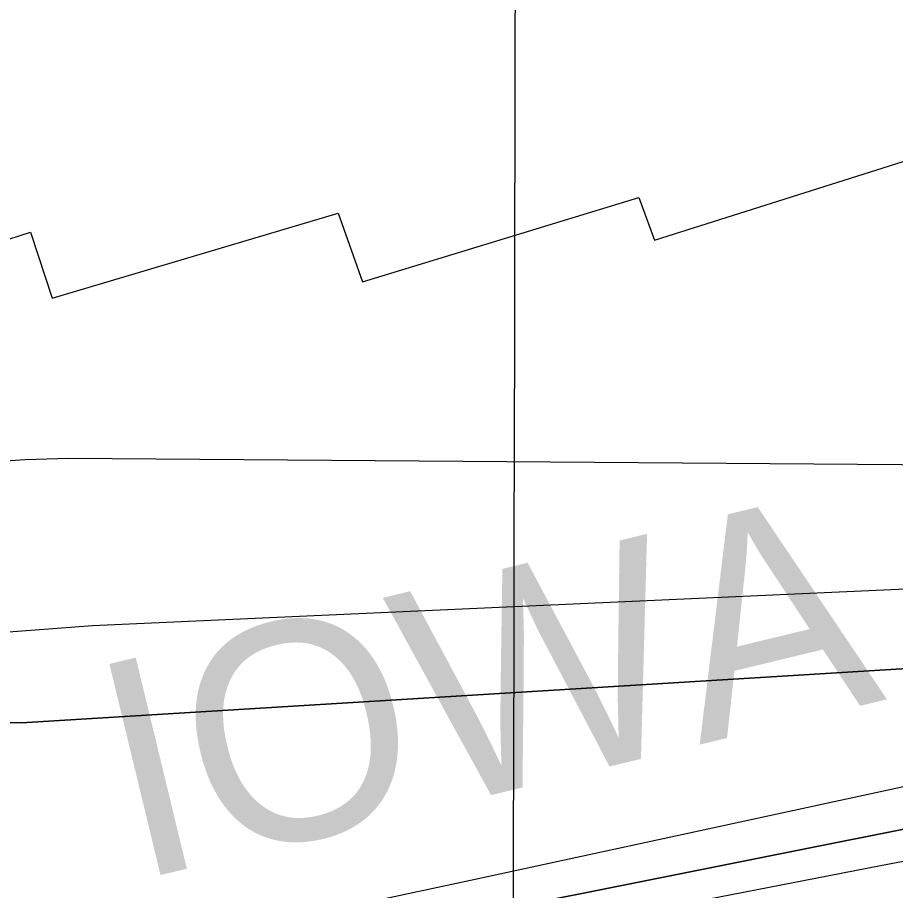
# Model space of a CAD drawing. Extents: x 3177185 to 3215018, y 812988 to 838321.
# Drawn here: x 3207321 to 3207725, y 827127.8 to 827529.6 of the extents above; entities that cross this region are included whole.
import ezdxf

# ---------------------------------------------------------------- set-up
doc = ezdxf.new("R2010")
doc.units = 0
for name, color, linetype in [('V-GRID-MAJR', 7, 'Continuous'), ('V-RRAP-RVMT', 7, 'Continuous'), ('V-RRAP-RVMT-IDEN', 7, 'Continuous'), ('V-TOPO-DPTH', 7, 'Continuous'), ('V-TOPO-MAJR', 7, 'Continuous'), ('V-TOPO-MINR', 7, 'Continuous')]:
    doc.layers.add(name, color=color, linetype=linetype)

msp = doc.modelspace()

# ---------------------------------------------------------------- linework, layer by layer
at = {"layer": 'V-GRID-MAJR'}
msp.add_spline([(3207531.376, 818338.329), (3207543.717, 824398.669), (3207556.061, 830460.951), (3207568.406, 836523.273), (3207568.41, 836525.176)], degree=3, dxfattribs=at)
at = {"layer": 'V-RRAP-RVMT'}
for p, q in [((3207614.110000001, 827427.0769999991), (3207742.3740000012, 827467.680999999)), ((3207479.711000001, 827407.9489999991), (3207606.959000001, 827446.7329999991)), ((3207606.959000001, 827446.7329999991), (3207614.110000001, 827427.0769999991)), ((3207336.970000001, 827400.4069999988), (3207468.610000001, 827439.6119999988)), ((3207468.610000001, 827439.611999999), (3207479.711000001, 827407.9489999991)), ((3207200.980000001, 827390.067999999), (3207326.953000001, 827430.868999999)), ((3207326.953000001, 827430.868999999), (3207336.970000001, 827400.4069999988))]:
    msp.add_line(p, q, dxfattribs=at)
at = {"layer": 'V-TOPO-DPTH'}
for points in [[(3209079.0486437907, 827464.9825977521), (3208763.2466239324, 827405.8940520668), (3208618.807298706, 827378.8366924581), (3208474.375680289, 827351.7383045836), (3208329.9556220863, 827324.5783743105), (3208185.543270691, 827297.377415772), (3207944.0360453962, 827251.8347549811), (3207920.3751430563, 827247.4179473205), (3207896.703649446, 827243.059260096), (3207873.016268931, 827238.7877535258), (3207322.7486812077, 827204.9353467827), (3207307.980599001, 827205.2863813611), (3207293.2122733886, 827204.9457408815), (3207278.4437855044, 827204.1439836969), (3207232.5913260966, 827200.575558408), (3207220.9393970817, 827199.5111313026), (3207209.313038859, 827198.2388760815), (3207197.7250368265, 827196.6548786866), (3207186.1626055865, 827194.863053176), (3207004.718056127, 827164.2436813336), (3206977.2114494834, 827158.435082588), (3206330.1551087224, 826980.2159529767)], [(3206330.1551087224, 826980.2159529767), (3206977.2114494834, 827158.435082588), (3207004.718056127, 827164.2436813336), (3207186.1626055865, 827194.863053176), (3207197.7250368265, 827196.6548786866), (3207209.313038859, 827198.2388760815), (3207220.9393970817, 827199.5111313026), (3207232.5913260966, 827200.575558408), (3207278.4437855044, 827204.1439836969), (3207293.2122733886, 827204.9457408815), (3207307.980599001, 827205.2863813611), (3207322.7486812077, 827204.9353467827), (3207873.016268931, 827238.7877535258), (3207896.703649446, 827243.059260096), (3207920.3751430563, 827247.4179473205), (3207944.0360453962, 827251.8347549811), (3208185.543270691, 827297.377415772), (3208329.9556220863, 827324.5783743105), (3208474.375680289, 827351.7383045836), (3208618.807298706, 827378.8366924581), (3208763.2466239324, 827405.8940520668), (3209079.0486437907, 827464.9825977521)], [(3206425.2800942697, 826917.2050204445), (3207212.679431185, 827053.4969486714), (3207222.6789008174, 827055.2675600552), (3207232.668792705, 827057.0895606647), (3207242.644317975, 827058.9886451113), (3207252.610265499, 827060.9391187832), (3207900.908570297, 827190.4209485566), (3207901.827399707, 827190.6036344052), (3207904.5853507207, 827191.1442562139), (3207907.348874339, 827191.6547526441), (3207911.6864930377, 827192.4008997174), (3207913.4389541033, 827192.7090866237), (3207916.9400326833, 827193.3470243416), (3209133.448397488, 827419.8476802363)], [(3209133.448397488, 827419.8476802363), (3207916.9400326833, 827193.3470243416), (3207913.4389541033, 827192.7090866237), (3207911.6864930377, 827192.4008997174), (3207907.348874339, 827191.6547526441), (3207904.5853507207, 827191.1442562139), (3207901.827399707, 827190.6036344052), (3207900.908570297, 827190.4209485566), (3207252.610265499, 827060.9391187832), (3207242.644317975, 827058.9886451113), (3207232.668792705, 827057.0895606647), (3207222.6789008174, 827055.2675600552), (3207212.679431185, 827053.4969486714), (3206425.2800942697, 826917.2050204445)], [(3206856.2560899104, 827011.7349393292), (3206931.259025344, 827022.3757512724), (3207006.1399875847, 827033.8434753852), (3207080.939634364, 827045.8624742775), (3207224.1455823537, 827069.6843971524), (3207227.2782842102, 827070.2221276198), (3207230.407030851, 827070.7813466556), (3207233.529844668, 827071.3727985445), (3207236.6487032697, 827071.9857390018), (3207330.9080951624, 827091.0155717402), (3207381.1318943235, 827101.2637477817), (3207431.326643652, 827111.6508500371), (3207481.47781823, 827122.2463416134), (3207531.599942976, 827132.9807594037), (3207881.215142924, 827208.6158824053), (3207891.783672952, 827210.8602723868), (3207902.3630940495, 827213.0510436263), (3207912.958851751, 827215.1613867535), (3207923.5655005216, 827217.2181111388), (3208676.3440312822, 827360.2240124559), (3208751.930734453, 827374.5966176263), (3208827.5141659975, 827388.9863913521), (3208903.0926901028, 827403.401917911)], [(3206856.2560899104, 827011.7349393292), (3206931.259025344, 827022.3757512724), (3207006.1399875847, 827033.8434753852), (3207080.939634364, 827045.8624742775), (3207224.1455823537, 827069.6843971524), (3207227.2782842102, 827070.2221276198), (3207230.407030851, 827070.7813466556), (3207233.529844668, 827071.3727985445), (3207236.6487032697, 827071.9857390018), (3207330.9080951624, 827091.0155717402), (3207381.1318943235, 827101.2637477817), (3207431.326643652, 827111.6508500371), (3207481.47781823, 827122.2463416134), (3207531.599942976, 827132.9807594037), (3207881.215142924, 827208.6158824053), (3207891.783672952, 827210.8602723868), (3207902.3630940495, 827213.0510436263), (3207912.958851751, 827215.1613867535), (3207923.5655005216, 827217.2181111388), (3208676.3440312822, 827360.2240124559), (3208751.930734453, 827374.5966176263), (3208827.5141659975, 827388.9863913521), (3208903.0926901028, 827403.401917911)]]:
    msp.add_lwpolyline(points, dxfattribs=at)
at = {"layer": 'V-TOPO-MAJR'}
msp.add_lwpolyline([(3206561.8565250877, 827150.2274212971), (3207139.870957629, 827229.6142460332), (3207171.3250387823, 827233.6385307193), (3207202.8203212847, 827237.2744587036), (3207234.377405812, 827240.3278516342), (3207265.9756916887, 827242.9928878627), (3207355.467689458, 827249.7086005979), (3207876.124328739, 827273.3263983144), (3207883.3198546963, 827274.599847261), (3207890.5135932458, 827275.8832551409), (3207897.7046506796, 827277.1816014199), (3207904.893920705, 827278.489906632), (3207984.408145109, 827293.0452508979), (3208031.354868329, 827301.6294772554), (3208078.303833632, 827310.2014099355), (3208125.2561620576, 827318.7549020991), (3208172.2107325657, 827327.2961005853), (3209100.34797855, 827495.9391762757)], dxfattribs=at)
at = {"layer": 'V-TOPO-MINR'}
for points in [[(3206649.2935551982, 827239.3903048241), (3207145.632762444, 827310.7305599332), (3207167.1185593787, 827313.5726287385), (3207188.638481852, 827316.0917910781), (3207210.2095926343, 827318.1265937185), (3207231.8148289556, 827319.8384898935), (3207324.578749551, 827326.1401512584), (3207344.5898893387, 827326.8212041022), (3207364.5609656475, 827326.6045472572), (3207848.821302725, 827322.9707810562), (3207881.242950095, 827325.6013561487), (3207913.6059511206, 827328.8753915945), (3207945.9298545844, 827332.5784006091), (3208167.6258947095, 827360.2094966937), (3208310.6254498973, 827379.0185592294), (3208453.4343951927, 827399.1183798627), (3208595.9574256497, 827421.154337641), (3208738.2898462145, 827444.4810535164), (3209108.446512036, 827507.7278852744)], [(3206330.1551087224, 826980.2159529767), (3206977.2114494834, 827158.435082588), (3207004.718056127, 827164.2436813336), (3207186.1626055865, 827194.863053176), (3207197.7250368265, 827196.6548786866), (3207209.313038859, 827198.2388760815), (3207220.9393970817, 827199.5111313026), (3207232.5913260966, 827200.575558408), (3207278.4437855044, 827204.1439836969), (3207293.2122733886, 827204.9457408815), (3207307.980599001, 827205.2863813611), (3207322.7486812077, 827204.9353467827), (3207873.016268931, 827238.7877535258), (3207896.703649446, 827243.059260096), (3207920.3751430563, 827247.4179473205), (3207944.0360453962, 827251.8347549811), (3208185.543270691, 827297.377415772), (3208329.9556220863, 827324.5783743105), (3208474.375680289, 827351.7383045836), (3208618.807298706, 827378.8366924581), (3208763.2466239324, 827405.8940520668), (3209079.0486437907, 827464.9825977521)], [(3206425.2800942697, 826917.2050204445), (3207212.679431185, 827053.4969486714), (3207222.6789008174, 827055.2675600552), (3207232.668792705, 827057.0895606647), (3207242.644317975, 827058.9886451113), (3207252.610265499, 827060.9391187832), (3207900.908570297, 827190.4209485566), (3207901.827399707, 827190.6036344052), (3207904.5853507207, 827191.1442562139), (3207907.348874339, 827191.6547526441), (3207911.6864930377, 827192.4008997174), (3207913.4389541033, 827192.7090866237), (3207916.9400326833, 827193.3470243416), (3209133.448397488, 827419.8476802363)], [(3206856.2560899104, 827011.7349393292), (3206931.259025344, 827022.3757512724), (3207006.1399875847, 827033.8434753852), (3207080.939634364, 827045.8624742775), (3207224.1455823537, 827069.6843971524), (3207227.2782842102, 827070.2221276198), (3207230.407030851, 827070.7813466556), (3207233.529844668, 827071.3727985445), (3207236.6487032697, 827071.9857390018), (3207330.9080951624, 827091.0155717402), (3207381.1318943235, 827101.2637477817), (3207431.326643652, 827111.6508500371), (3207481.47781823, 827122.2463416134), (3207531.599942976, 827132.9807594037), (3207881.215142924, 827208.6158824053), (3207891.783672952, 827210.8602723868), (3207902.3630940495, 827213.0510436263), (3207912.958851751, 827215.1613867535), (3207923.5655005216, 827217.2181111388), (3208676.3440312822, 827360.2240124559), (3208751.930734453, 827374.5966176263), (3208827.5141659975, 827388.9863913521), (3208903.0926901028, 827403.401917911)], [(3206650.019246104, 826942.2357589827), (3207202.9555983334, 827039.6913897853), (3207218.7825673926, 827042.5238107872), (3207234.599273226, 827045.4116199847), (3207250.4005842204, 827048.3825114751), (3207266.191631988, 827051.408791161), (3207717.4357309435, 827139.1175005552), (3207749.414772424, 827145.2979612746), (3207781.4024763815, 827151.4329949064), (3207813.403174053, 827157.4998879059), (3207845.4125341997, 827163.5213538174), (3207877.4439472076, 827169.4211628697), (3207909.4961000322, 827175.2041984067), (3207941.5793625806, 827180.8120736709), (3207973.6833649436, 827186.3031754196), (3208042.1200427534, 827197.8163677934), (3208108.429721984, 827209.1363420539), (3208174.701779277, 827220.6694548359), (3208240.917403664, 827232.5222754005), (3208307.0954061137, 827244.5882344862), (3209115.5466906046, 827394.0064261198)]]:
    msp.add_lwpolyline(points, dxfattribs=at)

# ---------------------------------------------------------------- texts
at = {"layer": 'V-RRAP-RVMT-IDEN'}
msp.add_text('IOWA', height=100.00000200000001, rotation=13.603769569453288, dxfattribs=at).set_placement((3207374.8126732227, 827131.9843646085))

doc.saveas('drawing.dxf')
